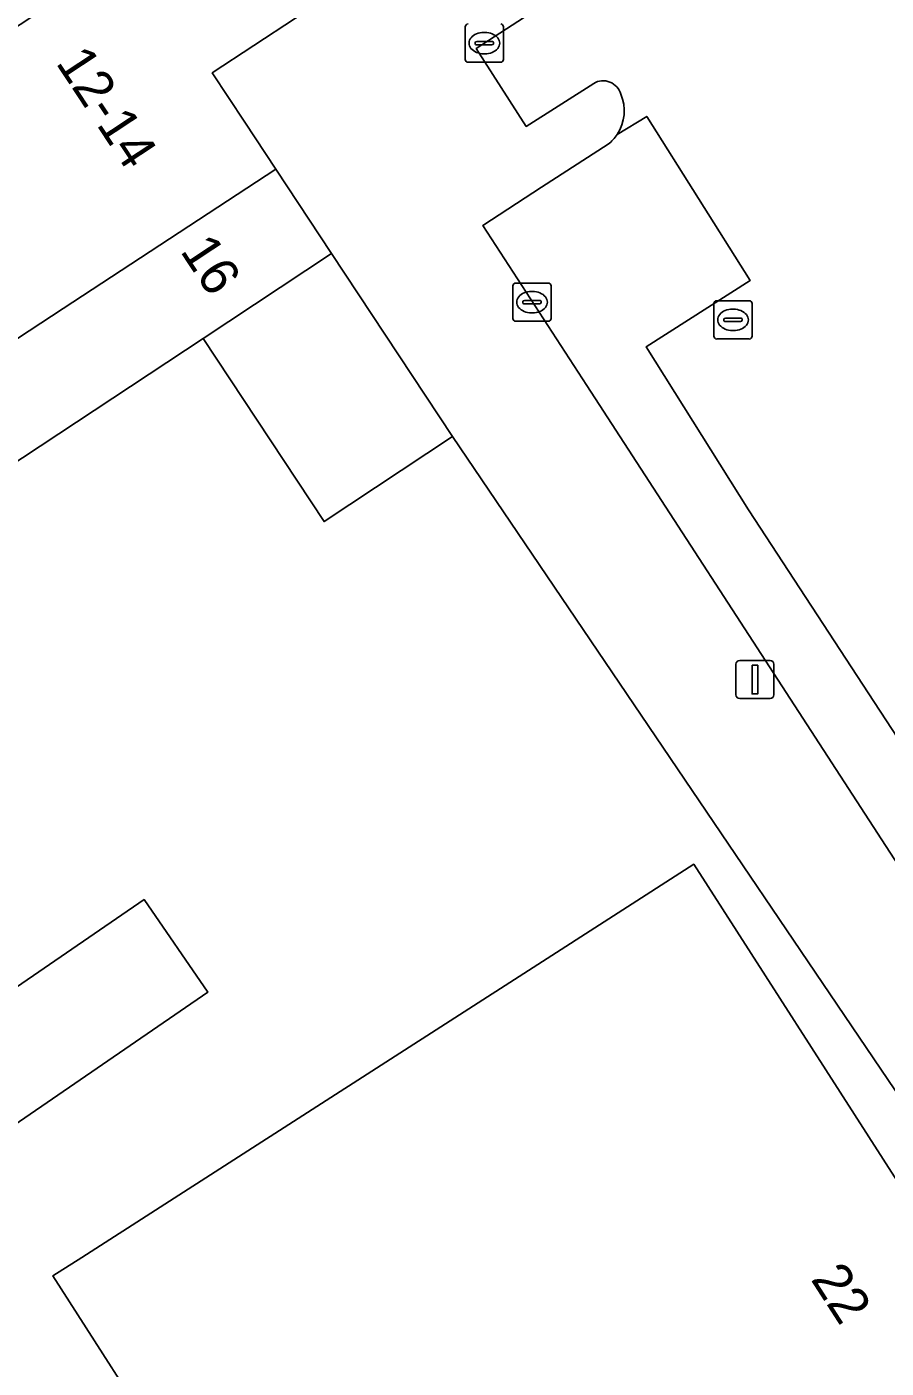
# Model space of a CAD drawing. Extents: x 161798 to 162385, y 382315 to 382833.
# Drawn here: x 161885.94 to 161908.41, y 382533.23 to 382568.31 of the extents above; entities that cross this region are included whole.
import ezdxf

# ---------------------------------------------------------------- set-up
doc = ezdxf.new("R2010")
doc.units = 0
for name, color, linetype in [('IMGEO_Erf', 7, 'Continuous'), ('IMGEO_Kolk', 7, 'Continuous'), ('IMGEO_Lichtmast', 7, 'Continuous'), ('IMGEO_Muur', 7, 'Continuous'), ('IMGEO_Pand', 7, 'Continuous'), ('IMGEO_Pand_nummerreeks', 7, 'Continuous'), ('IMGEO_Parkeervlak_open', 7, 'Continuous'), ('IMGEO_Rijbaan_lokaal_open', 7, 'Continuous'), ('IMGEO_Rioolput', 7, 'Continuous'), ('IMGEO_Voetpad_open', 7, 'Continuous')]:
    doc.layers.add(name, color=color, linetype=linetype)

msp = doc.modelspace()

# ---------------------------------------------------------------- linework, layer by layer
at = {"layer": 'IMGEO_Erf'}
msp.add_lwpolyline([(161889.755, 382530.763), (161886.621, 382535.643), (161887.378, 382536.128), (161899.179, 382543.71), (161903.381, 382546.409), (161908.71, 382538.113), (161909.788, 382538.805), (161900.489, 382552.547), (161897.075, 382557.59), (161893.716, 382555.371), (161890.552, 382560.159), (161883.925, 382555.781)], dxfattribs=at)
msp.add_lwpolyline([(161879.68, 382539.078), (161879.854, 382539.197), (161889.008, 382545.483), (161890.672, 382543.061), (161881.822, 382536.984), (161881.517, 382536.775), (161881.344, 382536.655)], close=True, dxfattribs=at)
at = {"layer": 'IMGEO_Kolk'}
for p, q in [((161897.406, 382567.455), (161897.406, 382568.307)), ((161897.894, 382568.161), (161897.919, 382568.161)), ((161898.407, 382568.307), (161898.407, 382567.455)), ((161897.665, 382567.875), (161897.665, 382567.887)), ((161898.103, 382567.838), (161897.705, 382567.838)), ((161897.708, 382567.924), (161898.106, 382567.924)), ((161898.149, 382567.887), (161898.149, 382567.875)), ((161898.333, 382567.381), (161897.481, 382567.381)), ((161897.917, 382567.601), (161897.892, 382567.601)), ((161898.652, 382560.681), (161898.652, 382561.533)), ((161898.727, 382561.607), (161899.579, 382561.607)), ((161899.14, 382561.387), (161899.165, 382561.387)), ((161899.653, 382561.533), (161899.653, 382560.681)), ((161898.911, 382561.101), (161898.911, 382561.113)), ((161899.349, 382561.064), (161898.951, 382561.064)), ((161898.954, 382561.15), (161899.352, 382561.15)), ((161899.395, 382561.113), (161899.395, 382561.101)), ((161899.163, 382560.827), (161899.138, 382560.827)), ((161899.579, 382560.607), (161898.727, 382560.607))]:
    msp.add_line(p, q, dxfattribs=at)
for points in [[(161897.406, 382567.455), (161897.406, 382568.307)], [(161898.407, 382568.307), (161898.407, 382567.455)], [(161898.333, 382567.381), (161897.481, 382567.381)], [(161898.652, 382560.681), (161898.652, 382561.533)], [(161898.727, 382561.607), (161899.579, 382561.607)], [(161899.653, 382561.533), (161899.653, 382560.681)], [(161899.579, 382560.607), (161898.727, 382560.607)]]:
    msp.add_lwpolyline(points, dxfattribs=at)
for centre, radius, start, end in [((161897.483, 382568.305), 0.0765, 91.552, 178.448), ((161897.483, 382568.305), 0.0765, 91.552, 178.448), ((161898.331, 382568.305), 0.0765, 1.552, 88.448), ((161898.331, 382568.305), 0.0765, 1.552, 88.448), ((161897.705, 382567.884), 0.0403, 85.8775, 175.7526), ((161897.702, 382567.874), 0.0366, 178.938, 274.7102), ((161898.106, 382567.881), 0.043, 264.8664, 352.4533), ((161898.11, 382567.886), 0.0386, 1.7309, 96.639), ((161897.483, 382567.457), 0.0765, 181.552, 268.448), ((161897.483, 382567.457), 0.0765, 181.552, 268.448), ((161898.331, 382567.457), 0.0765, 271.552, 358.448), ((161898.331, 382567.457), 0.0765, 271.552, 358.448), ((161898.729, 382561.531), 0.0765, 91.552, 178.448), ((161898.729, 382561.531), 0.0765, 91.552, 178.448), ((161899.577, 382561.531), 0.0765, 1.552, 88.448), ((161899.577, 382561.531), 0.0765, 1.552, 88.448), ((161898.951, 382561.11), 0.0403, 85.8775, 175.7526), ((161898.948, 382561.1), 0.0366, 178.938, 274.7102), ((161899.352, 382561.107), 0.043, 264.8664, 352.4533), ((161899.356, 382561.112), 0.0386, 1.7309, 96.639), ((161898.729, 382560.683), 0.0765, 181.552, 268.448), ((161898.729, 382560.683), 0.0765, 181.552, 268.448), ((161899.577, 382560.683), 0.0765, 271.552, 358.448), ((161899.577, 382560.683), 0.0765, 271.552, 358.448)]:
    msp.add_arc(centre, radius, start, end, dxfattribs=at)
for centre, major_axis, ratio, start_param, end_param in [((161897.893, 382567.881), (-0.387, 0.002), 0.722429, 4.712389, 7.853982), ((161897.918, 382567.881), (-0.39, 0.002), 0.717154, 1.570796, 4.712389), ((161899.139, 382561.107), (-0.387, 0.002), 0.722429, 4.712389, 7.853982), ((161899.164, 382561.107), (-0.39, 0.002), 0.717154, 1.570796, 4.712389)]:
    msp.add_ellipse(centre, major_axis=major_axis, ratio=ratio, start_param=start_param, end_param=end_param, dxfattribs=at)
at = {"layer": 'IMGEO_Lichtmast'}
for p, q in [((161904.486, 382550.839), (161904.486, 382551.639)), ((161904.486, 382551.639), (161904.486, 382550.839)), ((161904.586, 382551.739), (161905.376, 382551.739)), ((161905.376, 382551.739), (161904.586, 382551.739)), ((161905.476, 382551.639), (161905.476, 382550.839)), ((161905.476, 382550.839), (161905.476, 382551.639)), ((161905.376, 382550.739), (161904.586, 382550.739)), ((161904.586, 382550.739), (161905.376, 382550.739))]:
    msp.add_line(p, q, dxfattribs=at)
msp.add_lwpolyline([(161904.906, 382551.614), (161905.056, 382551.614), (161905.056, 382550.864), (161904.906, 382550.864), (161904.906, 382551.614)], dxfattribs=at)
for centre, start, end in [((161904.586, 382551.639), 90, 180), ((161904.586, 382551.639), 90, 180), ((161905.376, 382551.639), 0, 90), ((161905.376, 382551.639), 360, 90), ((161904.586, 382550.839), 180, 270), ((161904.586, 382550.839), 180, 270), ((161905.376, 382550.839), 270, 0), ((161905.376, 382550.839), 270, 0)]:
    msp.add_arc(centre, 0.1, start, end, dxfattribs=at)
at = {"layer": 'IMGEO_Muur'}
msp.add_lwpolyline([(161900.489, 382552.547), (161897.075, 382557.59)], dxfattribs=at)
at = {"layer": 'IMGEO_Pand'}
for points in [[(161892.451, 382564.589), (161891.64, 382565.816), (161890.792, 382567.1), (161892.965, 382568.536), (161891.616, 382570.58), (161890.817, 382570.709), (161887.792, 382568.711), (161887.331, 382569.409), (161878.803, 382563.781), (161882.543, 382558.546), (161884.05, 382559.448), (161884.221, 382559.189), (161886.897, 382560.945)], [(161884.466, 382554.962), (161883.925, 382555.781), (161890.552, 382560.159), (161893.911, 382562.378), (161892.451, 382564.589), (161886.897, 382560.945), (161884.221, 382559.189), (161884.05, 382559.448), (161882.543, 382558.546), (161878.803, 382563.781), (161877.972, 382564.944), (161876.092, 382563.702), (161876.691, 382562.844), (161866.646, 382555.827), (161866.493, 382556.036), (161853.998, 382547.084), (161851.609, 382550.277), (161850.753, 382549.571), (161847.365, 382546.776), (161851.911, 382540.499), (161852.076, 382540.271), (161855.931, 382534.948), (161870.809, 382545.383), (161877.456, 382550.045)], [(161893.911, 382562.378), (161890.552, 382560.159), (161893.716, 382555.371), (161897.075, 382557.59)], [(161911.526, 382536.099), (161909.788, 382538.805), (161908.71, 382538.113), (161903.381, 382546.409), (161899.179, 382543.71), (161887.378, 382536.128), (161886.621, 382535.643), (161889.755, 382530.763), (161887.039, 382529.019), (161888.906, 382526.293), (161891.059, 382523.15), (161891.795, 382522.077), (161896.844, 382514.707), (161899.137, 382516.18), (161899.885, 382516.66), (161911.691, 382524.244), (161915.897, 382526.946), (161910.458, 382535.413)], [(161879.68, 382539.078), (161881.344, 382536.655), (161881.517, 382536.775), (161881.822, 382536.984), (161890.672, 382543.061), (161889.008, 382545.483), (161879.854, 382539.197)]]:
    msp.add_lwpolyline(points, close=True, dxfattribs=at)
at = {"layer": 'IMGEO_Parkeervlak_open'}
msp.add_lwpolyline([(161901.148, 382565.237), (161899.405, 382564.11), (161897.868, 382563.115), (161900.583, 382558.931), (161913.397, 382539.189), (161920.246, 382528.65), (161922.307, 382525.478), (161922.992, 382524.425), (161930.297, 382513.067), (161934.984, 382505.994), (161936.464, 382506.883), (161932.801, 382512.548), (161914.845, 382540.321), (161913.348, 382542.627), (161904.811, 382555.675), (161902.142, 382559.943), (161904.859, 382561.676), (161902.151, 382565.965), (161901.379, 382565.494)], dxfattribs=at)
msp.add_arc((161900.397, 382566.144), 1.177, 309.6106, 326.489, dxfattribs=at)
at = {"layer": 'IMGEO_Rijbaan_lokaal_open'}
for points in [[(161901.782, 382570.398), (161897.694, 382567.74), (161899.004, 382565.701), (161900.765, 382566.829)], [(161901.379, 382565.494), (161902.151, 382565.965), (161904.859, 382561.676), (161902.142, 382559.943), (161904.811, 382555.675), (161913.348, 382542.627), (161918.319, 382545.854), (161919.014, 382546.754), (161919.354, 382546.979), (161917.654, 382549.445), (161920.339, 382551.345), (161908.867, 382568.56)]]:
    msp.add_lwpolyline(points, dxfattribs=at)
for centre, radius, start, end in [((161901.011, 382566.412), 0.484, 16.1976, 120.5335), ((161900.431, 382566.112), 1.132, 326.886, 22.5878)]:
    msp.add_arc(centre, radius, start, end, dxfattribs=at)
at = {"layer": 'IMGEO_Rioolput'}
for p, q in [((161903.908, 382560.218), (161903.908, 382561.07)), ((161903.983, 382561.144), (161904.835, 382561.144)), ((161904.909, 382561.07), (161904.909, 382560.218)), ((161904.167, 382560.638), (161904.167, 382560.65)), ((161904.21, 382560.687), (161904.608, 382560.687)), ((161904.396, 382560.924), (161904.421, 382560.924)), ((161904.651, 382560.65), (161904.651, 382560.638)), ((161904.605, 382560.601), (161904.207, 382560.601)), ((161904.419, 382560.364), (161904.394, 382560.364)), ((161904.835, 382560.144), (161903.983, 382560.144))]:
    msp.add_line(p, q, dxfattribs=at)
for points in [[(161903.908, 382560.218), (161903.908, 382561.07)], [(161903.983, 382561.144), (161904.835, 382561.144)], [(161904.909, 382561.07), (161904.909, 382560.218)], [(161904.835, 382560.144), (161903.983, 382560.144)]]:
    msp.add_lwpolyline(points, dxfattribs=at)
for centre, radius, start, end in [((161903.985, 382561.068), 0.0765, 91.552, 178.448), ((161903.985, 382561.068), 0.0765, 91.552, 178.448), ((161904.833, 382561.068), 0.0765, 1.552, 88.448), ((161904.833, 382561.068), 0.0765, 1.552, 88.448), ((161904.207, 382560.647), 0.0403, 85.8775, 175.7526), ((161904.612, 382560.649), 0.0386, 1.7309, 96.639), ((161904.204, 382560.637), 0.0366, 178.938, 274.7102), ((161904.608, 382560.644), 0.043, 264.8664, 352.4533), ((161903.985, 382560.22), 0.0765, 181.552, 268.448), ((161903.985, 382560.22), 0.0765, 181.552, 268.448), ((161904.833, 382560.22), 0.0765, 271.552, 358.448), ((161904.833, 382560.22), 0.0765, 271.552, 358.448)]:
    msp.add_arc(centre, radius, start, end, dxfattribs=at)
for centre, major_axis, ratio, start_param, end_param in [((161904.395, 382560.644), (-0.387, 0.002), 0.722429, 4.712389, 7.853982), ((161904.42, 382560.644), (-0.39, 0.002), 0.717154, 1.570796, 4.712389)]:
    msp.add_ellipse(centre, major_axis=major_axis, ratio=ratio, start_param=start_param, end_param=end_param, dxfattribs=at)
at = {"layer": 'IMGEO_Voetpad_open'}
for points in [[(161902.451, 382574.778), (161900.916, 382577.172), (161899.894, 382578.767), (161898.121, 382577.665), (161900.68, 382573.632), (161892.965, 382568.536), (161890.792, 382567.1), (161891.64, 382565.816), (161892.451, 382564.589), (161893.911, 382562.378), (161897.075, 382557.59), (161900.489, 382552.547), (161909.788, 382538.805), (161911.526, 382536.099), (161924.608, 382516.565), (161924.902, 382516.697), (161927.077, 382513.05), (161929.9, 382508.429), (161930.116, 382508.56), (161934.536, 382501.323), (161934.577, 382498.82)], [(161900.765, 382566.829), (161899.004, 382565.701), (161897.694, 382567.74), (161901.782, 382570.398)], [(161930.297, 382513.067), (161922.992, 382524.425), (161922.307, 382525.478), (161921.886, 382525.209), (161919.846, 382528.394), (161920.246, 382528.65), (161913.397, 382539.189), (161900.583, 382558.931), (161897.868, 382563.115), (161899.405, 382564.11), (161901.148, 382565.237)]]:
    msp.add_lwpolyline(points, dxfattribs=at)
for centre, radius, start, end in [((161901.011, 382566.412), 0.484, 16.1976, 120.5335), ((161900.431, 382566.112), 1.132, 326.886, 22.5878), ((161900.397, 382566.144), 1.177, 309.6106, 326.489)]:
    msp.add_arc(centre, radius, start, end, dxfattribs=at)

# ---------------------------------------------------------------- texts
at = {"layer": 'IMGEO_Pand_nummerreeks'}
for s, rotation, p in [('12-14', 303.4309, (161886.683, 382567.368)), ('16', 303.4491, (161889.936, 382562.445)), ('22', 302.8417, (161906.426, 382535.556))]:
    msp.add_text(s, height=1, rotation=rotation, dxfattribs=at).set_placement(p)

doc.saveas('drawing.dxf')
